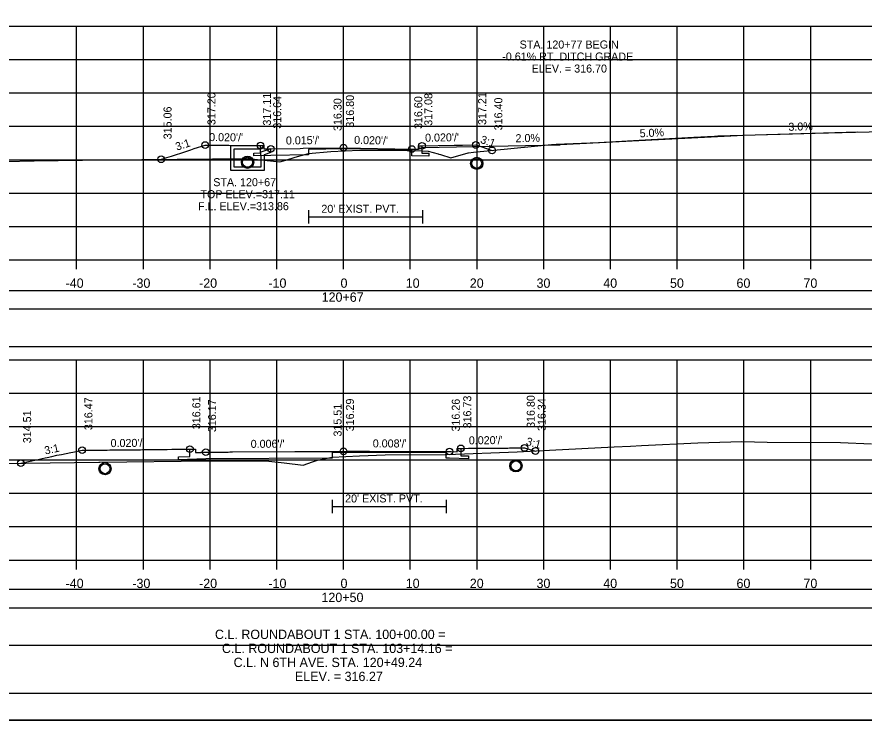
# Model space of a CAD drawing. Extents: x 1370538 to 1372872, y 376220 to 381127.
# Drawn here: x 1371993 to 1372120, y 380258.4 to 380363.8 of the extents above; entities that cross this region are included whole.
import ezdxf

# ---------------------------------------------------------------- set-up
doc = ezdxf.new("R2010")
doc.units = 0
for name, color, linetype in [('R_Border', 7, 'Continuous'), ('R_Border Notes', 7, 'Continuous'), ('R_Border PE', 7, 'Continuous'), ('R_Border Prem', 7, 'Continuous'), ('R_Dimension', 7, 'Continuous'), ('R_Fin Surface', 7, 'Continuous'), ('R_Grid', 7, 'Continuous'), ('R_No Plot', 7, 'Continuous'), ('R_Water', 7, 'Continuous'), ('R_Water Annot', 7, 'Continuous'), ('R_Xsect Elev', 7, 'Continuous'), ('R_Xsect Slope', 7, 'Continuous'), ('T_Detection Zones', 7, 'Continuous')]:
    doc.layers.add(name, color=color, linetype=linetype)

msp = doc.modelspace()

# ---------------------------------------------------------------- linework, layer by layer
at = {"layer": 'R_Border'}
for p, q in [((1372036.69, 380334.81), (1372036.69, 380332.81)), ((1372053.78, 380334.81), (1372053.78, 380332.81)), ((1372036.69, 380333.81), (1372053.78, 380333.81)), ((1372040.24, 380291.4), (1372040.24, 380289.4)), ((1372040.24, 380290.4), (1372057.34, 380290.4)), ((1372057.34, 380291.4), (1372057.34, 380289.4))]:
    msp.add_line(p, q, dxfattribs=at)
for points in [[(1372041.97, 380344), (1372036.69, 380343.92), (1372036.69, 380343.09), (1372031.07, 380343.01), (1372028.5, 380342.94), (1372028.5, 380343.36), (1372029.53, 380343.38), (1372029.53, 380344.48)], [(1372053.72, 380344.45), (1372053.72, 380343.35), (1372054.73, 380343.33), (1372054.73, 380342.92), (1372052.21, 380342.97), (1372052.21, 380342.97), (1372052.21, 380343.8), (1372041.97, 380344)], [(1372041.97, 380298.49), (1372040.25, 380298.48), (1372040.24, 380297.65), (1372021.31, 380297.54), (1372017.25, 380297.41), (1372017.25, 380297.83), (1372018.95, 380297.88), (1372018.95, 380298.98)], [(1372059.55, 380299.1), (1372059.55, 380298), (1372060.7, 380297.98), (1372060.7, 380297.56), (1372057.83, 380297.63), (1372057.34, 380297.63), (1372057.34, 380298.46), (1372041.97, 380298.49)]]:
    msp.add_lwpolyline(points, dxfattribs=at)
at = {"layer": 'R_Border Notes'}
msp.add_line((1372200.15, 380262.37), (1371883.97, 380262.37), dxfattribs=at)
at = {"layer": 'R_Border Prem'}
for p, q in [((1371891.97, 380327.37), (1372191.97, 380327.37)), ((1372001.97, 380325.97), (1372001.97, 380327.37)), ((1372011.97, 380325.97), (1372011.97, 380327.37)), ((1372021.97, 380325.97), (1372021.97, 380327.37)), ((1372031.97, 380325.97), (1372031.97, 380327.37)), ((1372041.97, 380325.97), (1372041.97, 380327.37)), ((1372051.97, 380325.97), (1372051.97, 380327.37)), ((1372061.97, 380325.97), (1372061.97, 380327.37)), ((1372071.97, 380325.97), (1372071.97, 380327.37)), ((1372081.97, 380325.97), (1372081.97, 380327.37)), ((1372091.97, 380325.97), (1372091.97, 380327.37)), ((1372101.97, 380325.97), (1372101.97, 380327.37)), ((1372111.97, 380325.97), (1372111.97, 380327.37)), ((1371891.97, 380282.37), (1372191.97, 380282.37)), ((1372001.97, 380280.97), (1372001.97, 380282.37)), ((1372011.97, 380280.97), (1372011.97, 380282.37)), ((1372021.97, 380280.97), (1372021.97, 380282.37)), ((1372031.97, 380280.97), (1372031.97, 380282.37)), ((1372041.97, 380280.97), (1372041.97, 380282.37)), ((1372051.97, 380280.97), (1372051.97, 380282.37)), ((1372061.97, 380280.97), (1372061.97, 380282.37)), ((1372071.97, 380280.97), (1372071.97, 380282.37)), ((1372081.97, 380280.97), (1372081.97, 380282.37)), ((1372091.97, 380280.97), (1372091.97, 380282.37)), ((1372101.97, 380280.97), (1372101.97, 380282.37)), ((1372111.97, 380280.97), (1372111.97, 380282.37))]:
    msp.add_line(p, q, dxfattribs=at)
at = {"layer": 'R_Dimension'}
for points in [[(1371991.28, 380342.11), (1371995.62, 380342.19), (1372002.83, 380342.29), (1372006.46, 380342.35), (1372027.64, 380342.55), (1372027.65, 380342.55), (1372027.65, 380342.55), (1372027.65, 380342.55), (1372032.43, 380342.06), (1372033.34, 380342.28), (1372034.69, 380342.76), (1372036.17, 380343.17), (1372036.69, 380343.3), (1372040.08, 380343.58), (1372044.35, 380343.78), (1372051.5, 380343.75), (1372053.78, 380343.7), (1372054.65, 380343.64), (1372056.14, 380343.23), (1372056.15, 380343.23), (1372056.25, 380343.22), (1372056.47, 380343.13), (1372058.03, 380342.64), (1372060.63, 380343.4), (1372060.65, 380343.41), (1372060.67, 380343.41), (1372061.45, 380343.5), (1372073.15, 380344.64), (1372073.83, 380344.71), (1372080.15, 380344.95), (1372086.25, 380345.29), (1372094.46, 380345.75), (1372097.54, 380345.91), (1372098.06, 380345.94), (1372109.26, 380346.24), (1372112.63, 380346.33), (1372122.73, 380346.6)], [(1371987.01, 380296.78), (1372005.27, 380297.05), (1372005.33, 380297.05), (1372005.45, 380297.05), (1372021.68, 380297.22), (1372024.4, 380297.24), (1372030.76, 380297.21), (1372033.09, 380296.95), (1372035.91, 380296.59), (1372037.29, 380297.08), (1372038.21, 380297.41), (1372038.78, 380297.49), (1372040.25, 380297.81), (1372044.37, 380297.98), (1372048.22, 380298.12), (1372057.2, 380298.18), (1372057.34, 380298.18), (1372057.35, 380298.18), (1372057.44, 380298.18), (1372067.98, 380298.57), (1372082.53, 380299.31), (1372084.95, 380299.43), (1372086.61, 380299.52), (1372095.04, 380299.94), (1372101.67, 380300.11), (1372105.44, 380300.04), (1372116.42, 380299.97), (1372121.08, 380299.78)]]:
    msp.add_lwpolyline(points, dxfattribs=at)
at = {"layer": 'R_Fin Surface'}
for points in [[(1372014.64, 380342.43), (1372014.84, 380342.49), (1372014.85, 380342.49), (1372014.91, 380342.51), (1372015.12, 380342.58), (1372016.16, 380342.91), (1372016.76, 380343.11), (1372017.71, 380343.42), (1372019.07, 380343.86), (1372019.58, 380344.03), (1372021.22, 380344.56), (1372021.3, 380344.56), (1372021.81, 380344.56), (1372021.87, 380344.56), (1372023.39, 380344.55), (1372024.2, 380344.54), (1372024.46, 380344.54), (1372024.75, 380344.53), (1372025.86, 380344.52), (1372028.03, 380344.5), (1372028.1, 380344.5), (1372028.51, 380344.49), (1372029.53, 380344.48), (1372029.77, 380344.48), (1372030.04, 380344.48), (1372030.04, 380344.29), (1372030.04, 380343.98), (1372030.32, 380343.99), (1372031.07, 380344.01), (1372035.44, 380344.07), (1372035.93, 380344.08), (1372041.97, 380344.17)], [(1372041.97, 380344.17), (1372052.21, 380343.97), (1372052.48, 380343.97), (1372052.58, 380343.96), (1372053.22, 380343.95), (1372053.22, 380344), (1372053.22, 380344.45), (1372053.27, 380344.45), (1372053.72, 380344.45), (1372058.56, 380344.53), (1372059.8, 380344.55), (1372061.79, 380344.58), (1372062.69, 380344.28), (1372064.21, 380343.77)], [(1372041.97, 380298.66), (1372042.5, 380298.67), (1372042.82, 380298.67), (1372043.5, 380298.67), (1372043.64, 380298.67), (1372043.84, 380298.67), (1372044.55, 380298.67), (1372044.77, 380298.68), (1372045.07, 380298.68), (1372045.87, 380298.68), (1372048.98, 380298.65), (1372049.36, 380298.65), (1372049.44, 380298.65), (1372050.61, 380298.65), (1372050.94, 380298.65), (1372051.13, 380298.65), (1372052.24, 380298.65), (1372052.96, 380298.64), (1372053.87, 380298.64), (1372054.3, 380298.64), (1372054.31, 380298.64), (1372054.86, 380298.64), (1372055.49, 380298.64), (1372055.79, 380298.64), (1372056.85, 380298.63), (1372057.09, 380298.63), (1372057.83, 380298.63), (1372058.04, 380298.63), (1372058.09, 380298.62), (1372058.98, 380298.6), (1372058.98, 380298.94), (1372058.98, 380299.1), (1372059.4, 380299.1), (1372059.55, 380299.1), (1372059.59, 380299.1), (1372059.61, 380299.1), (1372059.61, 380299.1), (1372059.61, 380299.1), (1372059.62, 380299.1), (1372060.09, 380299.1), (1372060.11, 380299.1), (1372060.15, 380299.1), (1372060.7, 380299.11), (1372061.25, 380299.11), (1372061.36, 380299.12), (1372061.49, 380299.12), (1372062.09, 380299.12), (1372062.1, 380299.12), (1372062.14, 380299.12), (1372062.66, 380299.13), (1372062.88, 380299.13), (1372063.41, 380299.13), (1372063.73, 380299.14), (1372064.13, 380299.14), (1372064.62, 380299.14), (1372064.63, 380299.14), (1372064.63, 380299.14), (1372065.06, 380299.15), (1372065.58, 380299.15), (1372066.25, 380299.15), (1372066.57, 380299.15), (1372066.81, 380299.16), (1372066.89, 380299.16), (1372067.06, 380299.16), (1372067.6, 380299.16), (1372067.66, 380299.16), (1372068, 380299.16), (1372068.62, 380299.17), (1372068.66, 380299.17), (1372068.67, 380299.17), (1372068.98, 380299.17), (1372069.07, 380299.17), (1372069.75, 380298.98), (1372070.71, 380298.71)], [(1371993.6, 380296.88), (1371994.52, 380297.09), (1371996.18, 380297.46), (1371996.8, 380297.6), (1371997.24, 380297.69), (1371997.53, 380297.75), (1371998.25, 380297.91), (1371998.99, 380298.07), (1371999.7, 380298.21), (1372001.08, 380298.5), (1372001.39, 380298.56), (1372002.78, 380298.84), (1372003.1, 380298.84), (1372003.14, 380298.84), (1372004.79, 380298.85), (1372004.82, 380298.85), (1372005.05, 380298.85), (1372006.54, 380298.86), (1372006.94, 380298.87), (1372007.43, 380298.87), (1372008.76, 380298.88), (1372009.84, 380298.89), (1372010.54, 380298.9), (1372010.85, 380298.9), (1372011.22, 380298.9), (1372011.55, 380298.9), (1372011.86, 380298.91)], [(1372011.89, 380298.91), (1372011.99, 380298.91), (1372012.16, 380298.91), (1372012.42, 380298.92), (1372012.91, 380298.92), (1372013.05, 380298.92), (1372013.35, 380298.93), (1372013.8, 380298.93), (1372013.97, 380298.93), (1372014.3, 380298.94), (1372014.41, 380298.94), (1372014.57, 380298.94), (1372015.09, 380298.94), (1372015.14, 380298.95), (1372015.32, 380298.95), (1372015.33, 380298.95), (1372015.38, 380298.95), (1372015.54, 380298.95), (1372016.25, 380298.96), (1372016.26, 380298.96), (1372016.26, 380298.96), (1372016.37, 380298.96), (1372017.06, 380298.96), (1372017.44, 380298.97), (1372017.48, 380298.97), (1372017.77, 380298.97), (1372017.79, 380298.97), (1372017.81, 380298.97), (1372018.09, 380298.97), (1372018.11, 380298.97), (1372018.43, 380298.97), (1372018.44, 380298.97), (1372018.76, 380298.97), (1372018.76, 380298.97), (1372018.95, 380298.98), (1372019.01, 380298.98), (1372019.76, 380298.99), (1372019.76, 380298.5), (1372019.76, 380298.49), (1372019.77, 380298.49), (1372019.78, 380298.49), (1372019.78, 380298.49), (1372019.78, 380298.49), (1372019.78, 380298.49), (1372019.79, 380298.49), (1372019.79, 380298.49), (1372019.79, 380298.49), (1372019.91, 380298.49), (1372019.92, 380298.49), (1372020.08, 380298.5), (1372020.12, 380298.5), (1372020.15, 380298.5), (1372020.15, 380298.5), (1372020.19, 380298.5), (1372020.27, 380298.5), (1372020.34, 380298.51), (1372020.45, 380298.51), (1372020.49, 380298.51), (1372020.53, 380298.51), (1372020.6, 380298.51), (1372020.65, 380298.52), (1372020.66, 380298.52), (1372020.66, 380298.52), (1372020.68, 380298.52), (1372020.71, 380298.52), (1372020.71, 380298.52), (1372020.72, 380298.52), (1372020.76, 380298.52), (1372020.78, 380298.52), (1372020.79, 380298.52), (1372020.79, 380298.52), (1372020.82, 380298.52), (1372020.82, 380298.52), (1372020.83, 380298.52), (1372020.85, 380298.52), (1372020.96, 380298.52), (1372021.31, 380298.54), (1372021.52, 380298.54), (1372021.57, 380298.54), (1372022.51, 380298.55), (1372022.81, 380298.55), (1372023.4, 380298.55), (1372023.87, 380298.56), (1372024.25, 380298.56), (1372024.68, 380298.56), (1372024.94, 380298.57), (1372025.11, 380298.57), (1372025.23, 380298.57), (1372025.23, 380298.57), (1372025.32, 380298.57), (1372034.68, 380298.63), (1372040.3, 380298.65), (1372041.97, 380298.66)]]:
    msp.add_lwpolyline(points, dxfattribs=at)
for points in [[(1371884.44, 380314.39), (1372199.45, 380314.39), (1372199.45, 380319.95), (1371884.44, 380319.95)], [(1371884.44, 380269.6), (1372199.45, 380269.6), (1372199.45, 380275.17), (1371884.44, 380275.17)]]:
    msp.add_lwpolyline(points, close=True, dxfattribs=at)
at = {"layer": 'R_Grid'}
for p, q in [((1371891.97, 380362.37), (1372191.97, 380362.37)), ((1372001.97, 380327.37), (1372001.97, 380362.37)), ((1372011.97, 380327.37), (1372011.97, 380362.37)), ((1372021.97, 380327.37), (1372021.97, 380362.37)), ((1372031.97, 380327.37), (1372031.97, 380362.37)), ((1372041.97, 380327.37), (1372041.97, 380362.37)), ((1372051.97, 380327.37), (1372051.97, 380362.37)), ((1372061.97, 380327.37), (1372061.97, 380362.37)), ((1372071.97, 380327.37), (1372071.97, 380362.37)), ((1372081.97, 380327.37), (1372081.97, 380362.37)), ((1372091.97, 380327.37), (1372091.97, 380362.37)), ((1372101.97, 380327.37), (1372101.97, 380362.37)), ((1372111.97, 380327.37), (1372111.97, 380362.37)), ((1371891.97, 380357.37), (1372191.97, 380357.37)), ((1371891.97, 380352.37), (1372191.97, 380352.37)), ((1371891.97, 380347.37), (1372191.97, 380347.37)), ((1371891.97, 380342.37), (1372191.97, 380342.37)), ((1371891.97, 380337.37), (1372191.97, 380337.37)), ((1371891.97, 380332.37), (1372191.97, 380332.37)), ((1371891.97, 380327.37), (1372191.97, 380327.37)), ((1371891.97, 380312.37), (1372191.97, 380312.37)), ((1372001.97, 380282.37), (1372001.97, 380312.37)), ((1372011.97, 380282.37), (1372011.97, 380312.37)), ((1372021.97, 380282.37), (1372021.97, 380312.37)), ((1372031.97, 380282.37), (1372031.97, 380312.37)), ((1372041.97, 380282.37), (1372041.97, 380312.37)), ((1372051.97, 380282.37), (1372051.97, 380312.37)), ((1372061.97, 380282.37), (1372061.97, 380312.37)), ((1372071.97, 380282.37), (1372071.97, 380312.37)), ((1372081.97, 380282.37), (1372081.97, 380312.37)), ((1372091.97, 380282.37), (1372091.97, 380312.37)), ((1372101.97, 380282.37), (1372101.97, 380312.37)), ((1372111.97, 380282.37), (1372111.97, 380312.37)), ((1371891.97, 380307.37), (1372191.97, 380307.37)), ((1371891.97, 380302.37), (1372191.97, 380302.37)), ((1371891.97, 380297.37), (1372191.97, 380297.37)), ((1371891.97, 380292.37), (1372191.97, 380292.37)), ((1371891.97, 380287.37), (1372191.97, 380287.37)), ((1371891.97, 380282.37), (1372191.97, 380282.37))]:
    msp.add_line(p, q, dxfattribs=at)
at = {"layer": 'R_No Plot'}
msp.add_line((1371871.57, 380258.39), (1372204.9, 380258.39), dxfattribs=at)
for points in [[(1371871.56, 380471.72), (1372204.9, 380471.72), (1372204.9, 380258.39), (1371871.56, 380258.39)], [(1372117.89, 380467.83), (1372117.89, 380457.95), (1372153.62, 380457.95), (1372153.62, 380455.03), (1372176.82, 380455.03), (1372176.82, 380430.7), (1372200.15, 380430.7), (1372200.15, 380262.37), (1371883.97, 380262.37), (1371883.97, 380467.83)]]:
    msp.add_lwpolyline(points, close=True, dxfattribs=at)
for centre, radius in [((1372021.22, 380344.56), 0.5), ((1372029.53, 380344.48), 0.5), ((1372053.72, 380344.45), 0.5), ((1372061.79, 380344.58), 0.5), ((1372031.07, 380344.01), 0.5), ((1372041.97, 380344.17), 0.5), ((1372041.97, 380344.17), 0.5), ((1372052.21, 380343.97), 0.5), ((1372064.21, 380343.77), 0.5), ((1372014.64, 380342.43), 0.5), ((1372027.58, 380341.98), 0.917), ((1372061.92, 380341.82), 0.917), ((1372002.78, 380298.84), 0.5), ((1372018.95, 380298.98), 0.5), ((1372041.97, 380298.66), 0.5), ((1372041.97, 380298.66), 0.5), ((1372057.83, 380298.63), 0.5), ((1372059.55, 380299.1), 0.5), ((1372069.07, 380299.17), 0.5), ((1372070.71, 380298.71), 0.5), ((1372021.31, 380298.54), 0.5), ((1371993.6, 380296.88), 0.5), ((1372006.22, 380296.06), 0.917), ((1372067.8, 380296.48), 0.917)]:
    msp.add_circle(centre, radius, dxfattribs=at)
at = {"layer": 'R_Water'}
for p, q in [((1372118.97, 380346.5), (1372101.97, 380345.99)), ((1372101.97, 380345.99), (1372074.42, 380344.61)), ((1372025.08, 380344.48), (1372029.83, 380344.48)), ((1372025.08, 380342.98), (1372025.08, 380344.48)), ((1372025.58, 380342.98), (1372025.58, 380343.98)), ((1372025.58, 380343.98), (1372029.58, 380343.98)), ((1372029.91, 380344.31), (1372029.58, 380343.98)), ((1372031.08, 380344), (1372029.58, 380343.48)), ((1372029.91, 380344.31), (1372029.83, 380344.48)), ((1372053.22, 380343.95), (1372053.72, 380344.2)), ((1372053.72, 380344.2), (1372074.42, 380344.61)), ((1372029.58, 380342.98), (1372029.58, 380343.48)), ((1372031.08, 380343.47), (1372030.08, 380343.12)), ((1372030.08, 380342.98), (1372030.08, 380343.12))]:
    msp.add_line(p, q, dxfattribs=at)
for points in [[(1372031.08, 380343.47), (1372031.08, 380344)], [(1372030.08, 380342.98), (1372030.08, 380340.73), (1372027.58, 380340.73), (1372025.08, 380340.73), (1372025.08, 380342.98)], [(1372029.58, 380342.98), (1372029.58, 380341.23), (1372027.58, 380341.23), (1372025.58, 380341.23), (1372025.58, 380342.98)]]:
    msp.add_lwpolyline(points, dxfattribs=at)
for centre in [(1372027.58, 380341.98), (1372061.92, 380341.82), (1372006.22, 380296.06), (1372067.8, 380296.48)]:
    msp.add_circle(centre, 0.75, dxfattribs=at)
at = {"layer": 'R_Xsect Elev'}
for p, q in [((1372041.97, 380343.67), (1372041.97, 380353.67)), ((1372041.97, 380297.88), (1372041.97, 380307.88))]:
    msp.add_line(p, q, dxfattribs=at)
at = {"layer": 'T_Detection Zones'}
for points in [[(1371884.38, 380320.01), (1372199.5, 380320.01), (1372199.5, 380322.72), (1371884.38, 380322.72)], [(1371884.38, 380275.22), (1372199.5, 380275.22), (1372199.5, 380277.93), (1371884.38, 380277.93)]]:
    msp.add_lwpolyline(points, close=True, dxfattribs=at)

# ---------------------------------------------------------------- texts
at = {"layer": 'R_Border PE'}
for s, p in [('-40', (1372000.31, 380323.17)), ('-30', (1372010.31, 380323.17)), ('-20', (1372020.31, 380323.17)), ('-10', (1372030.7, 380323.17)), ('0', (1372041.51, 380323.17)), ('10', (1372051.28, 380323.17)), ('20', (1372060.88, 380323.17)), ('30', (1372070.88, 380323.17)), ('40', (1372080.88, 380323.17)), ('50', (1372090.88, 380323.17)), ('60', (1372100.85, 380323.17)), ('70', (1372110.88, 380323.17)), ('120+67', (1372038.68, 380321.07)), ('-40', (1372000.31, 380278.17)), ('-30', (1372010.31, 380278.17)), ('-20', (1372020.31, 380278.17)), ('-10', (1372030.7, 380278.17)), ('0', (1372041.51, 380278.17)), ('10', (1372051.28, 380278.17)), ('20', (1372060.88, 380278.17)), ('30', (1372070.88, 380278.17)), ('40', (1372080.88, 380278.17)), ('50', (1372090.88, 380278.17)), ('60', (1372100.85, 380278.17)), ('70', (1372110.88, 380278.17)), ('120+50', (1372038.65, 380276.07)), ('C.L. ROUNDABOUT 1 STA. 100+00.00 =', (1372022.69, 380270.53)), ('C.L. ROUNDABOUT 1 STA. 103+14.16 =', (1372023.74, 380268.43)), ('C.L. N 6TH AVE. STA. 120+49.24', (1372025.49, 380266.33)), ('ELEV. = 316.27', (1372034.68, 380264.23))]:
    msp.add_text(s, height=1.4, dxfattribs=at).set_placement(p)
at = {"layer": 'R_Water'}
for p in [(1372038.64, 380334.41), (1372042.2, 380291)]:
    msp.add_text("20' EXIST. PVT.", height=1.2, dxfattribs=at).set_placement(p)
at = {"layer": 'R_Water Annot'}
for s, p in [('STA. 120+67', (1372022.44, 380338.4)), ('TOP ELEV.=317.11', (1372020.52, 380336.6)), ('F.L. ELEV.=313.86', (1372020.16, 380334.8))]:
    msp.add_text(s, height=1.2, dxfattribs=at).set_placement(p)
at = {"layer": 'R_Xsect Elev'}
for s, p in [('STA. 120+77 BEGIN ', (1372068.35, 380359.03)), ('-0.61% RT. DITCH GRADE', (1372065.75, 380357.23)), ('ELEV. = 316.70', (1372070.15, 380355.43))]:
    msp.add_text(s, height=1.2, dxfattribs=at).set_placement(p)
for s, rotation, p in [('317.20', 90, (1372022.77, 380347.56)), ('317.11', 90, (1372031.08, 380347.48)), ('316.64', 90, (1372032.62, 380347.01)), ('316.30', 90, (1372041.67, 380346.67)), ('316.80', 90, (1372043.52, 380347.17)), ('316.80', 90, (1372043.52, 380347.17)), ('316.60', 90, (1372053.76, 380346.97)), ('317.08', 90, (1372055.27, 380347.45)), ('317.21', 90, (1372063.34, 380347.58)), ('316.40', 90, (1372065.76, 380346.77)), ('315.06', 90, (1372016.19, 380345.43)), ('3.0%', 1.7184, (1372108.64, 380346.69)), ('2.0%', 1.1458, (1372067.75, 380344.98)), ('5.0%', 2.8624, (1372086.36, 380345.71)), ('316.61', 90, (1372020.5, 380301.98)), ('316.73', 90, (1372061.1, 380302.1)), ('316.80', 90, (1372070.62, 380302.17)), ('316.47', 90, (1372004.33, 380301.84)), ('316.17', 90, (1372022.86, 380301.54)), ('315.51', 90, (1372041.67, 380300.88)), ('316.29', 90, (1372043.52, 380301.66)), ('316.26', 90, (1372059.38, 380301.63)), ('316.34', 90, (1372072.26, 380301.71)), ('314.51', 90, (1371995.15, 380299.88)), ("0.020'/'", 0.5428, (1372007.06, 380299.29))]:
    msp.add_text(s, height=1.2, rotation=rotation, dxfattribs=at).set_placement(p)
at = {"layer": 'R_Xsect Slope'}
for s, rotation, p in [("0.020'/'", 359.3957, (1372021.82, 380345.16)), ("0.020'/'", 0.9243, (1372054.19, 380345.06)), ('3:1', 18.0045, (1372016.99, 380343.71)), ("0.015'/'", 0.8804, (1372033.33, 380344.64)), ("0.020'/'", 358.8793, (1372043.54, 380344.74)), ('3:1', 341.5099, (1372062.37, 380344.91)), ("0.006'/'", 0.3552, (1372028.05, 380299.18)), ("0.008'/'", 359.8809, (1372046.34, 380299.25)), ("0.020'/'", 0.4142, (1372060.74, 380299.71)), ('3:1', 344.4071, (1372069.22, 380299.64)), ('3:1', 12.0379, (1371997.27, 380298.17))]:
    msp.add_text(s, height=1.2, rotation=rotation, dxfattribs=at).set_placement(p)

doc.saveas('drawing.dxf')
